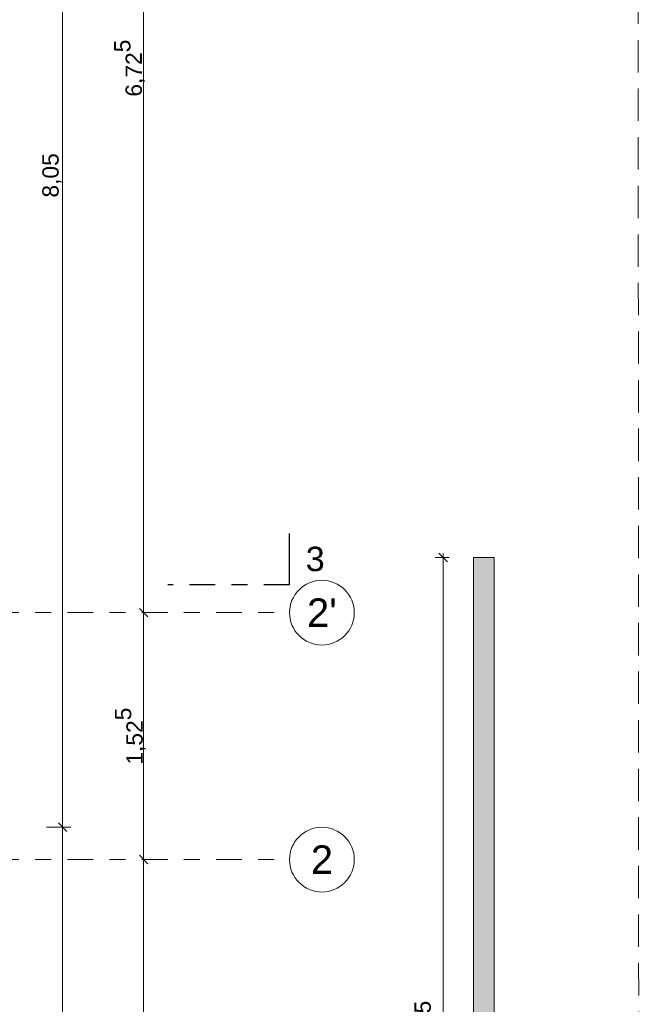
# Model space of a CAD drawing. Header units: metres. Extents: x -273 to 6, y -183 to 13.
# Tile 377 of 379: x 2.16 to 6.04, y -9.59 to -3.51. Entities that reach past the tile are written whole.
import ezdxf

# ---------------------------------------------------------------- set-up
doc = ezdxf.new("R2010")
doc.units = ezdxf.units.M
doc.header["$LTSCALE"] = 0.05
doc.header["$PDMODE"] = 1
doc.header["$PDSIZE"] = -2
for name, pattern in [('Linienart-53', [5.291531, 3.175, -1.058062, 0.352704, -0.705764]), ('Linienart-Gestrichelt mit Abstand', [6, 4, -2]), ('VW-01 Strichlinie kurz', [1.999894, 0.999947, -0.999947])]:
    doc.linetypes.add(name, pattern=pattern)
doc.layers.get('0').update_dxf_attribs({"lineweight": 25})
for name, color, linetype, lineweight in [('30 -32 Gründung-Baugrube', 7, 'VW-01 Strichlinie kurz', 9), ('70 -71 Achsen- 1 Gebäudeachsen', 7, 'Linienart-53', 18), ('70 -72 Beschriftung- 6 Schnittverläufe', 7, 'Linienart-53', 25), ('Keine', 7, 'Continuous', 9)]:
    doc.layers.add(name, color=color, linetype=linetype, lineweight=lineweight)
doc.layers.add('70 -72 Beschriftung- 1 Beschriftung allgemein', color=7, linetype='Continuous', lineweight=9, true_color=0xff6633)
doc.layers.add('70 -76 Bemaßung- 2 Allgemein', color=7, linetype='Continuous', lineweight=5, true_color=0x6666cc)
doc.styles.add('Arial', font='arial.ttf')
doc.dimstyles.new('k+k_klein', dxfattribs={"dimtxt": 0.100689, "dimasz": 0.05302, "dimexe": 0.05, "dimexo": 0.15, "dimgap": 0.005, "dimtad": 1, "dimdec": 3, "dimtxsty": 'Arial', "dimblk": 'VW_SLASH-2', "dimblk1": 'VW_SLASH-2', "dimblk2": 'VW_SLASH-2', "dimcen": 0, "dimdle": 0.025, "dimadec": 3, "dimazin": 0, "dimtfac": 0.75, "dimtdec": 3, "dimtix": 1, "dimtmove": 0, "dimatfit": 0, "dimldrblk": 'VW_FILLEDARROW', "dimfxl": 0.1, "dimfxlon": 1, "dimfrac": 2, "dimtolj": 1, "dimarcsym": 0})

# ---------------------------------------------------------------- blocks, each defined once
blk = doc.blocks.new('_Achsen (3D)')
at = {"color": 255, "transparency": 33554687}
blk.add_wipeout([(4.226, -8.697), (4.225, -8.7166), (4.2222, -8.7361), (4.2174, -8.7551), (4.2108, -8.7736), (4.2024, -8.7913), (4.1923, -8.8082), (4.1806, -8.8239), (4.1674, -8.8385), (4.1529, -8.8516), (4.1371, -8.8633), (4.1203, -8.8734), (4.1025, -8.8818), (4.0841, -8.8884), (4.065, -8.8932), (4.0456, -8.8961), (4.026, -8.897), (4.0064, -8.8961), (3.987, -8.8932), (3.9679, -8.8884), (3.9495, -8.8818), (3.9317, -8.8734), (3.9149, -8.8633), (3.8991, -8.8516), (3.8846, -8.8385), (3.8714, -8.8239), (3.8597, -8.8082), (3.8496, -8.7913), (3.8412, -8.7736), (3.8346, -8.7551), (3.8298, -8.7361), (3.827, -8.7166), (3.826, -8.697), (3.827, -8.6774), (3.8298, -8.658), (3.8346, -8.639), (3.8412, -8.6205), (3.8496, -8.6028), (3.8597, -8.5859), (3.8714, -8.5702), (3.8846, -8.5556), (3.8991, -8.5424), (3.9149, -8.5307), (3.9317, -8.5207), (3.9495, -8.5123), (3.9679, -8.5057), (3.987, -8.5009), (4.0064, -8.498), (4.026, -8.497), (4.0456, -8.498), (4.065, -8.5009), (4.0841, -8.5057), (4.1025, -8.5123), (4.1203, -8.5207), (4.1371, -8.5307), (4.1529, -8.5424), (4.1674, -8.5556), (4.1806, -8.5702), (4.1923, -8.5859), (4.2024, -8.6028), (4.2108, -8.6205), (4.2174, -8.639), (4.2222, -8.658), (4.225, -8.6774)], dxfattribs=at).dxf.layer = 'Keine'
at = {"layer": '70 -71 Achsen- 1 Gebäudeachsen', "transparency": 33554687}
blk.add_line((-179.668, -8.697), (3.826, -8.697), dxfattribs=at)
at = {"layer": 'Keine', "transparency": 33554687, "flags": 128}
blk.add_lwpolyline([(4.226, -8.697), (4.225, -8.7166), (4.2222, -8.7361), (4.2174, -8.7551), (4.2108, -8.7736), (4.2024, -8.7913), (4.1923, -8.8082), (4.1806, -8.8239), (4.1674, -8.8385), (4.1529, -8.8516), (4.1371, -8.8633), (4.1203, -8.8734), (4.1025, -8.8818), (4.0841, -8.8884), (4.065, -8.8932), (4.0456, -8.8961), (4.026, -8.897), (4.0064, -8.8961), (3.987, -8.8932), (3.9679, -8.8884), (3.9495, -8.8818), (3.9317, -8.8734), (3.9149, -8.8633), (3.8991, -8.8516), (3.8846, -8.8385), (3.8714, -8.8239), (3.8597, -8.8082), (3.8496, -8.7913), (3.8412, -8.7736), (3.8346, -8.7551), (3.8298, -8.7361), (3.827, -8.7166), (3.826, -8.697), (3.827, -8.6774), (3.8298, -8.658), (3.8346, -8.639), (3.8412, -8.6205), (3.8496, -8.6028), (3.8597, -8.5859), (3.8714, -8.5702), (3.8846, -8.5556), (3.8991, -8.5424), (3.9149, -8.5307), (3.9317, -8.5207), (3.9495, -8.5123), (3.9679, -8.5057), (3.987, -8.5009), (4.0064, -8.498), (4.026, -8.497), (4.0456, -8.498), (4.065, -8.5009), (4.0841, -8.5057), (4.1025, -8.5123), (4.1203, -8.5207), (4.1371, -8.5307), (4.1529, -8.5424), (4.1674, -8.5556), (4.1806, -8.5702), (4.1923, -8.5859), (4.2024, -8.6028), (4.2108, -8.6205), (4.2174, -8.639), (4.2222, -8.658), (4.225, -8.6774)], close=True, dxfattribs=at)
at = {"layer": 'Keine', "transparency": 33554687, "insert": (4.026, -8.697), "char_height": 0.1762, "attachment_point": 5, "line_spacing_factor": 0.970891, "style": 'Arial'}
blk.add_mtext('2', dxfattribs=at)
blk = doc.blocks.new('Gruppe-2472')
at = {"color": 255, "transparency": 33554687}
blk.add_wipeout([(4.226, -7.172), (4.225, -7.1916), (4.2222, -7.2111), (4.2174, -7.2301), (4.2108, -7.2486), (4.2024, -7.2663), (4.1923, -7.2832), (4.1806, -7.2989), (4.1674, -7.3135), (4.1529, -7.3266), (4.1371, -7.3383), (4.1203, -7.3484), (4.1025, -7.3568), (4.0841, -7.3634), (4.065, -7.3682), (4.0456, -7.3711), (4.026, -7.372), (4.0064, -7.3711), (3.987, -7.3682), (3.9679, -7.3634), (3.9495, -7.3568), (3.9317, -7.3484), (3.9149, -7.3383), (3.8991, -7.3266), (3.8846, -7.3135), (3.8714, -7.2989), (3.8597, -7.2832), (3.8496, -7.2663), (3.8412, -7.2486), (3.8346, -7.2301), (3.8298, -7.2111), (3.827, -7.1916), (3.826, -7.172), (3.827, -7.1524), (3.8298, -7.133), (3.8346, -7.114), (3.8412, -7.0955), (3.8496, -7.0778), (3.8597, -7.0609), (3.8714, -7.0452), (3.8846, -7.0306), (3.8991, -7.0174), (3.9149, -7.0057), (3.9317, -6.9957), (3.9495, -6.9873), (3.9679, -6.9807), (3.987, -6.9759), (4.0064, -6.973), (4.026, -6.972), (4.0456, -6.973), (4.065, -6.9759), (4.0841, -6.9807), (4.1025, -6.9873), (4.1203, -6.9957), (4.1371, -7.0057), (4.1529, -7.0174), (4.1674, -7.0306), (4.1806, -7.0452), (4.1923, -7.0609), (4.2024, -7.0778), (4.2108, -7.0955), (4.2174, -7.114), (4.2222, -7.133), (4.225, -7.1524)], dxfattribs=at).dxf.layer = 'Keine'
at = {"layer": '70 -71 Achsen- 1 Gebäudeachsen', "transparency": 33554687}
blk.add_line((-179.668, -7.172), (3.826, -7.172), dxfattribs=at)
at = {"layer": 'Keine', "transparency": 33554687, "flags": 128}
blk.add_lwpolyline([(4.226, -7.172), (4.225, -7.1916), (4.2222, -7.2111), (4.2174, -7.2301), (4.2108, -7.2486), (4.2024, -7.2663), (4.1923, -7.2832), (4.1806, -7.2989), (4.1674, -7.3135), (4.1529, -7.3266), (4.1371, -7.3383), (4.1203, -7.3484), (4.1025, -7.3568), (4.0841, -7.3634), (4.065, -7.3682), (4.0456, -7.3711), (4.026, -7.372), (4.0064, -7.3711), (3.987, -7.3682), (3.9679, -7.3634), (3.9495, -7.3568), (3.9317, -7.3484), (3.9149, -7.3383), (3.8991, -7.3266), (3.8846, -7.3135), (3.8714, -7.2989), (3.8597, -7.2832), (3.8496, -7.2663), (3.8412, -7.2486), (3.8346, -7.2301), (3.8298, -7.2111), (3.827, -7.1916), (3.826, -7.172), (3.827, -7.1524), (3.8298, -7.133), (3.8346, -7.114), (3.8412, -7.0955), (3.8496, -7.0778), (3.8597, -7.0609), (3.8714, -7.0452), (3.8846, -7.0306), (3.8991, -7.0174), (3.9149, -7.0057), (3.9317, -6.9957), (3.9495, -6.9873), (3.9679, -6.9807), (3.987, -6.9759), (4.0064, -6.973), (4.026, -6.972), (4.0456, -6.973), (4.065, -6.9759), (4.0841, -6.9807), (4.1025, -6.9873), (4.1203, -6.9957), (4.1371, -7.0057), (4.1529, -7.0174), (4.1674, -7.0306), (4.1806, -7.0452), (4.1923, -7.0609), (4.2024, -7.0778), (4.2108, -7.0955), (4.2174, -7.114), (4.2222, -7.133), (4.225, -7.1524)], close=True, dxfattribs=at)
at = {"layer": 'Keine', "transparency": 33554687, "insert": (4.026, -7.172), "char_height": 0.17621, "attachment_point": 5, "line_spacing_factor": 0.970891, "style": 'Arial'}
blk.add_mtext("2'", dxfattribs=at)
blk = doc.blocks.new('_FU_2D LP5 (2D)')
at = {"layer": '30 -32 Gründung-Baugrube', "linetype": 'Continuous', "lineweight": 0, "transparency": 33554687}
blk.add_hatch(color=252, dxfattribs=at).paths.add_polyline_path([(4.96200004, -6.83204198), (5.0884658, -6.83204198), (5.0884658, -18.48204198), (4.96200004, -18.48204198)])
at = {"layer": '30 -32 Gründung-Baugrube', "color": 7, "linetype": 'Continuous', "lineweight": 9, "transparency": 33554687, "flags": 128}
blk.add_lwpolyline([(4.96200004, -6.83204198), (5.0884658, -6.83204198), (5.0884658, -18.48204198), (4.96200004, -18.48204198)], close=True, dxfattribs=at)
at = {"layer": 'Keine', "color": 1, "linetype": 'Linienart-Gestrichelt mit Abstand', "lineweight": 9, "true_color": 0xff0000, "flags": 128}
blk.add_lwpolyline([(6.03999377, -134.70913897), (4.10766281, -139.37286792), (2.43021044, -143.26963359), (0.229042, -148.18933714), (-1.94395765, -152.85045285), (-2.56993827, -154.15978267), (-4.36668217, -157.84024419, -0.1218666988), (-4.98756345, -158.57331042), (-24.20773646, -172.45584859, 0.2343426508), (-30.81423496, -181.88107792), (-30.81423496, -181.88107792, -0.1382747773), (-50.04185585, -181.32068598), (-50.04185585, -181.32068598), (-63.53399243, -176.93721776), (-98.52806435, -165.50668377), (-148.4236418, -149.2972654), (-209.68205216, -128.62056047), (-249.49758002, -116.74073979), (-271.8563458, -111.07977166), (-272.63374696, -110.30237051), (-272.63374694, -44.20319881), (-268.39909651, 0.15100107), (-267.46628238, 0.15012673), (-197.75478142, 0.14986172), (5.97600004, 0.14995802), (6.00607638, -63.16005056)], format="xyb", close=True, dxfattribs=at)
at = {"layer": '70 -72 Beschriftung- 1 Beschriftung allgemein', "color": 7}
blk.add_blockref('Gruppe-2472', (0, 0), dxfattribs=at)
blk = doc.blocks.new('VW_SLASH-2')
at = {"color": 0, "linetype": 'ByBlock', "lineweight": -2, "transparency": 16777216}
blk.add_line((0.47, 0), (-1, 0), dxfattribs=at)
at = {"color": 0, "lineweight": 5, "transparency": 16777216, "flags": 128}
blk.add_lwpolyline([(0.5, 0.5), (-0.5, -0.5)], dxfattribs=at)
blk = doc.blocks.new('*D2840')
at = {"layer": '70 -76 Bemaßung- 2 Allgemein', "color": 0, "lineweight": -2}
for p, q in [((3.076, -0.447), (2.976, -0.447)), ((2.926, -7.119), (2.926, -0.5001)), ((3.076, -7.172), (2.976, -7.172))]:
    blk.add_line(p, q, dxfattribs=at)
at = {"layer": 'Defpoints', "color": 0}
for p in [(2.926, -0.447), (2.926, -0.447), (2.926, -7.172)]:
    blk.add_point(p, dxfattribs=at)
at = {"layer": '70 -76 Bemaßung- 2 Allgemein', "color": 0, "lineweight": -2, "xscale": 0.05302001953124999, "yscale": 0.05302001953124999, "zscale": 0.05302001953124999}
for p, rotation in [((2.926, -0.447), 90.00000000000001), ((2.926, -7.172), 270)]:
    blk.add_blockref('VW_SLASH-2', p, dxfattribs=dict(at, rotation=rotation))
at = {"layer": '70 -76 Bemaßung- 2 Allgemein', "color": 0, "insert": (2.8388, -3.8095), "char_height": 0.100689, "attachment_point": 5, "rotation": 90, "style": 'Arial'}
blk.add_mtext('\\A1;6,72\\S5^ ;', dxfattribs=at)
blk = doc.blocks.new('VW_FILLEDARROW')
at = {"linetype": 'Continuous', "lineweight": 0, "transparency": 16777216}
blk.add_hatch(color=0, dxfattribs=at).paths.add_polyline_path([(-2.83, 0.76), (0, 0), (-2.83, -0.76)])
at = {"color": 0, "lineweight": 5, "transparency": 16777216, "flags": 128}
blk.add_lwpolyline([(-2.83, 0.76), (0, 0), (-2.83, -0.76)], close=True, dxfattribs=at)
blk = doc.blocks.new('*D2841')
at = {"layer": '70 -76 Bemaßung- 2 Allgemein', "color": 0, "lineweight": -2}
for p, q in [((3.076, -7.172), (2.976, -7.172)), ((2.926, -8.644), (2.926, -7.2251)), ((3.076, -8.697), (2.976, -8.697))]:
    blk.add_line(p, q, dxfattribs=at)
at = {"layer": 'Defpoints', "color": 0}
for p in [(2.926, -7.172), (2.926, -7.172), (2.926, -8.697)]:
    blk.add_point(p, dxfattribs=at)
at = {"layer": '70 -76 Bemaßung- 2 Allgemein', "color": 0, "lineweight": -2, "xscale": 0.05302001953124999, "yscale": 0.05302001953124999, "zscale": 0.05302001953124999}
for p, rotation in [((2.926, -7.172), 90), ((2.926, -8.697), 270)]:
    blk.add_blockref('VW_SLASH-2', p, dxfattribs=dict(at, rotation=rotation))
at = {"layer": '70 -76 Bemaßung- 2 Allgemein', "color": 0, "insert": (2.8438, -7.9345), "char_height": 0.100689, "attachment_point": 5, "rotation": 90, "style": 'Arial'}
blk.add_mtext('\\A1;1,52\\S5^ ;', dxfattribs=at)
blk = doc.blocks.new('*D2842')
at = {"layer": '70 -76 Bemaßung- 2 Allgemein', "color": 0, "lineweight": -2}
for p, q in [((2.926, -11.644), (2.926, -8.7501)), ((3.076, -8.697), (2.976, -8.697)), ((3.076, -11.697), (2.976, -11.697))]:
    blk.add_line(p, q, dxfattribs=at)
at = {"layer": 'Defpoints', "color": 0}
for p in [(2.926, -8.697), (2.926, -8.697), (2.926, -11.697)]:
    blk.add_point(p, dxfattribs=at)
at = {"layer": '70 -76 Bemaßung- 2 Allgemein', "color": 0, "lineweight": -2, "xscale": 0.05302001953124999, "yscale": 0.05302001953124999, "zscale": 0.05302001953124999}
for p, rotation in [((2.926, -8.697), 90), ((2.926, -11.697), 270)]:
    blk.add_blockref('VW_SLASH-2', p, dxfattribs=dict(at, rotation=rotation))
at = {"layer": '70 -76 Bemaßung- 2 Allgemein', "color": 0, "insert": (2.8555, -10.197), "char_height": 0.10069, "attachment_point": 5, "rotation": 90, "style": 'Arial'}
blk.add_mtext('\\A1;3,00', dxfattribs=at)
blk = doc.blocks.new('*D2878')
at = {"layer": '70 -76 Bemaßung- 2 Allgemein', "color": 0, "lineweight": -2}
for p, q in [((2.326, -0.447), (2.476, -0.447)), ((2.426, -8.444), (2.426, -0.5001)), ((2.326, -8.497), (2.476, -8.497))]:
    blk.add_line(p, q, dxfattribs=at)
at = {"layer": 'Defpoints', "color": 0}
for p in [(1.926, -0.447), (2.426, -0.447), (-1.671, -8.497)]:
    blk.add_point(p, dxfattribs=at)
at = {"layer": '70 -76 Bemaßung- 2 Allgemein', "color": 0, "lineweight": -2, "xscale": 0.05302001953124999, "yscale": 0.05302001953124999, "zscale": 0.05302001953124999}
for p, rotation in [((2.426, -0.447), 90.00000000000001), ((2.426, -8.497), 270)]:
    blk.add_blockref('VW_SLASH-2', p, dxfattribs=dict(at, rotation=rotation))
at = {"layer": '70 -76 Bemaßung- 2 Allgemein', "color": 0, "insert": (2.3605, -4.472), "char_height": 0.10069, "attachment_point": 5, "rotation": 90, "style": 'Arial'}
blk.add_mtext('\\A1;8,05', dxfattribs=at)
blk = doc.blocks.new('*D2879')
at = {"layer": '70 -76 Bemaßung- 2 Allgemein', "color": 0, "lineweight": -2}
for p, q in [((2.326, -8.497), (2.476, -8.497)), ((2.426, -39.394), (2.426, -8.5501)), ((2.326, -39.447), (2.476, -39.447))]:
    blk.add_line(p, q, dxfattribs=at)
at = {"layer": 'Defpoints', "color": 0}
for p in [(-1.671, -8.497), (2.426, -8.497), (-1.196, -39.447)]:
    blk.add_point(p, dxfattribs=at)
at = {"layer": '70 -76 Bemaßung- 2 Allgemein', "color": 0, "lineweight": -2, "xscale": 0.05302001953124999, "yscale": 0.05302001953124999, "zscale": 0.05302001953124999}
for p, rotation in [((2.426, -8.497), 90.00000000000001), ((2.426, -39.447), 270)]:
    blk.add_blockref('VW_SLASH-2', p, dxfattribs=dict(at, rotation=rotation))
at = {"layer": '70 -76 Bemaßung- 2 Allgemein', "color": 0, "insert": (2.3605, -23.972), "char_height": 0.10069, "attachment_point": 5, "rotation": 90, "style": 'Arial'}
blk.add_mtext('\\A1;30,95', dxfattribs=at)
blk = doc.blocks.new('*D3927')
at = {"layer": '70 -76 Bemaßung- 2 Allgemein', "color": 0, "lineweight": -2}
for p, q in [((4.812, -6.832), (4.7242, -6.832)), ((4.7742, -12.604), (4.7742, -6.8851)), ((4.6742, -12.657), (4.8242, -12.657))]:
    blk.add_line(p, q, dxfattribs=at)
at = {"layer": 'Defpoints', "color": 0}
for p in [(4.7742, -6.832), (4.962, -6.832), (3.808, -12.657)]:
    blk.add_point(p, dxfattribs=at)
at = {"layer": '70 -76 Bemaßung- 2 Allgemein', "color": 0, "lineweight": -2, "xscale": 0.05302001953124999, "yscale": 0.05302001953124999, "zscale": 0.05302001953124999}
for p, rotation in [((4.7742, -6.832), 90), ((4.7742, -12.657), 270)]:
    blk.add_blockref('VW_SLASH-2', p, dxfattribs=dict(at, rotation=rotation))
at = {"layer": '70 -76 Bemaßung- 2 Allgemein', "color": 0, "insert": (4.692, -9.7445), "char_height": 0.100689, "attachment_point": 5, "rotation": 90, "style": 'Arial'}
blk.add_mtext('\\A1;5,82\\S5^ ;', dxfattribs=at)
blk = doc.blocks.new('Gruppe-2838')
at = {"layer": '70 -72 Beschriftung- 6 Schnittverläufe', "transparency": 33554687}
blk.add_line((3.826, -7), (3.076, -7), dxfattribs=at)
at = {"layer": 'Keine', "color": 7, "linetype": 'Continuous', "lineweight": 25, "transparency": 33554687}
blk.add_line((3.826, -7), (3.826, -6.6825), dxfattribs=at)
at = {"color": 255, "linetype": 'Continuous', "lineweight": 5, "transparency": 33554687}
blk.add_wipeout([(3.926, -6.963), (4.048, -6.963), (4.048, -6.7195), (3.926, -6.7195)], dxfattribs=at).dxf.layer = 'Keine'
at = {"layer": 'Keine', "color": 7, "transparency": 33554687, "insert": (3.926, -6.8412), "char_height": 0.151, "attachment_point": 4, "line_spacing_factor": 0.970891, "style": 'Arial'}
blk.add_mtext('3', dxfattribs=at)
blk = doc.blocks.new('Gruppe-2781')
at = {"layer": '70 -76 Bemaßung- 2 Allgemein'}
for base, p1, p2, text, override, picture, middle in [((2.92600004, -0.44704198), (2.92600004, -7.17204198), (2.92600004, -0.44704198), '6,72\\S5^ ;', {"dimtxt": 0.100689, "dimgap": 0.01, "dimdec": 8, "dimpost": '<>', "dimtxsty": 'Arial', "dimtmove": 2}, '*D2840', (2.8388054, -3.80954198)), ((2.92600004, -7.17204198), (2.92600004, -8.69704198), (2.92600004, -7.17204198), '1,52\\S5^ ;', {"dimtxt": 0.100689, "dimgap": 0.005, "dimdec": 8, "dimpost": '<>', "dimtxsty": 'Arial', "dimtmove": 2}, '*D2841', (2.8438054, -7.93454198)), ((2.92600004, -8.69704198), (2.92600004, -11.69704198), (2.92600004, -8.69704198), '3,00', {"dimtxt": 0.100689, "dimgap": 0.01, "dimdec": 8, "dimpost": '<>', "dimtxsty": 'Arial', "dimtmove": 2}, '*D2842', (2.8555365, -10.19704198))]:
    dim = blk.add_linear_dim(base=base, p1=p1, p2=p2, angle=270, text=text, dimstyle='k+k_klein', override=override, dxfattribs=at)
    dim.commit()
    dim.dimension.update_dxf_attribs({"geometry": picture, "text_midpoint": middle})
blk = doc.blocks.new('Gruppe-2786')
at = {"layer": '70 -76 Bemaßung- 2 Allgemein'}
for base, p1, p2, text, picture, middle in [((2.42600004, -0.44704198), (-1.67099996, -8.49704198), (1.92600004, -0.44704198), '8,05', '*D2878', (2.3605365, -4.47204198)), ((2.42600004, -8.49704198), (-1.19599996, -39.44704198), (-1.67099996, -8.49704198), '30,95', '*D2879', (2.3605365, -23.97204198))]:
    dim = blk.add_linear_dim(base=base, p1=p1, p2=p2, angle=270, text=text, dimstyle='k+k_klein', override={"dimtxt": 0.100689, "dimgap": 0.005, "dimdec": 8, "dimpost": '<>', "dimtxsty": 'Arial', "dimtmove": 2}, dxfattribs=at)
    dim.commit()
    dim.dimension.update_dxf_attribs({"geometry": picture, "text_midpoint": middle})
blk = doc.blocks.new('Gruppe-2837')
at = {"layer": '70 -76 Bemaßung- 2 Allgemein'}
dim = blk.add_linear_dim(base=(4.77420547, -6.83204198), p1=(3.80800004, -12.65704198), p2=(4.96200004, -6.83204198), angle=270, text='5,82\\S5^ ;', dimstyle='k+k_klein', override={"dimtxt": 0.100689, "dimgap": 0.005, "dimdec": 8, "dimpost": '<>', "dimtxsty": 'Arial', "dimtmove": 2}, dxfattribs=at)
dim.commit()
dim.dimension.update_dxf_attribs({"geometry": '*D3927', "text_midpoint": (4.69201084, -9.74454198)})
blk = doc.blocks.new('_FU_2D Bemaßung_ Beschriftung (3D)')
at = {"layer": '70 -76 Bemaßung- 2 Allgemein'}
for name in ['Gruppe-2786', 'Gruppe-2781', 'Gruppe-2837']:
    blk.add_blockref(name, (0, 0), dxfattribs=at)
at = {"layer": '70 -72 Beschriftung- 6 Schnittverläufe'}
blk.add_blockref('Gruppe-2838', (0, 0), dxfattribs=at)

msp = doc.modelspace()

# ---------------------------------------------------------------- block references
at = {"layer": 'Keine', "color": 1}
msp.add_blockref('_Achsen (3D)', (0, 0), dxfattribs=at)

# ---------------------------------------------------------------- next in the draw order: block references
msp.add_blockref('_FU_2D LP5 (2D)', (0, 0), dxfattribs=at)

# ---------------------------------------------------------------- next in the draw order: block references
msp.add_blockref('_FU_2D Bemaßung_ Beschriftung (3D)', (0, 0), dxfattribs=at)

doc.saveas('drawing.dxf')
